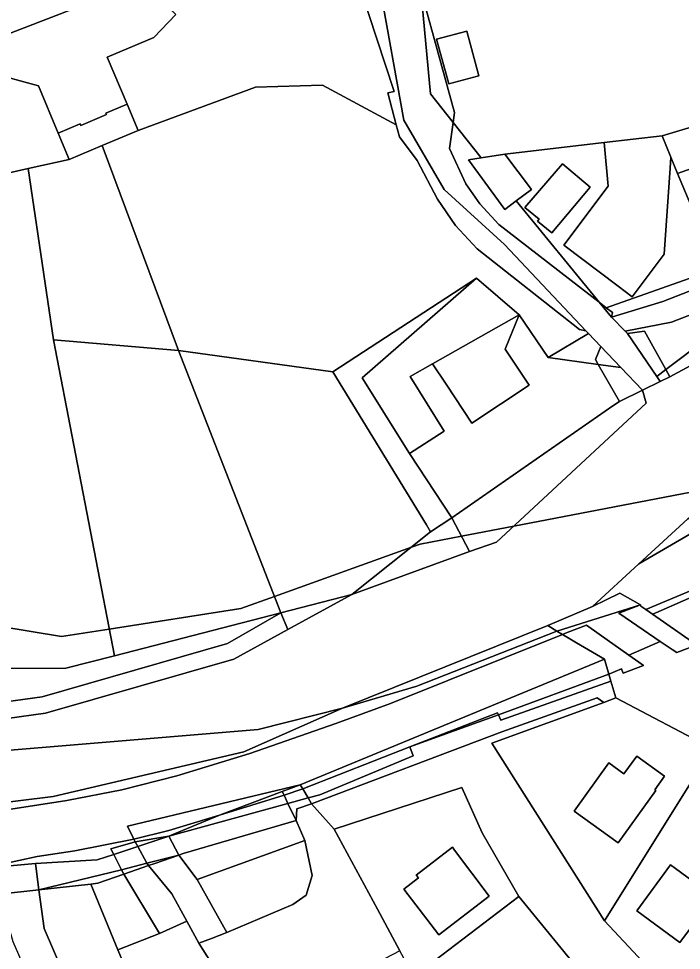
# Model space of a CAD drawing. Extents: x -477304 to -465429, y -1159113 to -1149210.
# Drawn here: x -475284.1 to -475165.9, y -1154288 to -1154121.8 of the extents above; entities that cross this region are included whole.
import ezdxf

# ---------------------------------------------------------------- set-up
doc = ezdxf.new("R2010")
doc.units = 0
for name, color, linetype in [('BPEJ_s', 7, 'Continuous'), ('orna_s', 7, 'Continuous'), ('ostatni_s', 7, 'Continuous'), ('trav_porost_s', 7, 'Continuous'), ('voda_s', 7, 'Continuous'), ('zahrada_s', 7, 'Continuous')]:
    doc.layers.add(name, color=color, linetype=linetype)

msp = doc.modelspace()

# ---------------------------------------------------------------- linework, layer by layer
at = {"layer": 'BPEJ_s'}
for points in [[(-475322, -1154224.5), (-475276.5, -1154232), (-475267.99, -1154230.67), (-475244.5, -1154227), (-475238.52, -1154224.85), (-475214.09, -1154216.07), (-475212.5, -1154215.5), (-475205.16, -1154214.1), (-475195.8, -1154212.31), (-475168.85, -1154207.15), (-475154.04, -1154204.31), (-475145.55, -1154202.69), (-475144.55, -1154202.5), (-475131.5, -1154200), (-475114.83, -1154200.86), (-475102.5, -1154201.5), (-475092.53, -1154199.71), (-475057.31, -1154193.37), (-475051.74, -1154192.37), (-475048.96, -1154191.87), (-475045.88, -1154191.31)], [(-475154.04, -1154204.31), (-475168.85, -1154207.15), (-475195.8, -1154212.31), (-475205.16, -1154214.1), (-475212.5, -1154215.5), (-475214.09, -1154216.07), (-475238.52, -1154224.85), (-475244.5, -1154227), (-475267.99, -1154230.67), (-475276.5, -1154232), (-475322, -1154224.5)]]:
    msp.add_lwpolyline(points, dxfattribs=at)
at = {"layer": 'orna_s'}
for points in [[(-475165.11, -1154298.21), (-475179.67, -1154282.69), (-475160.41, -1154251.98), (-475143.44, -1154264.49)], [(-475287.6, -1154277.98), (-475289.02, -1154273.19), (-475281.16, -1154272.47), (-475280.52, -1154277.19)], [(-475265.81, -1154273.61), (-475265.35, -1154274.38), (-475270.01, -1154276.01), (-475271.29, -1154276.15), (-475280.52, -1154277.19)], [(-475167.86, -1154272.73), (-475173.87, -1154280.91), (-475166.18, -1154286.56), (-475163.43, -1154282.81), (-475161.81, -1154284), (-475158.97, -1154280.13), (-475160.66, -1154278.89), (-475160.24, -1154278.33)], [(-475265.35, -1154274.38), (-475259.01, -1154284.98), (-475266.42, -1154287.87), (-475271.29, -1154276.15), (-475270.01, -1154276.01)], [(-475252.09, -1154353), (-475259.13, -1154346.68), (-475259.6, -1154345.03), (-475285.1, -1154286.46), (-475287.6, -1154277.98), (-475280.52, -1154277.19), (-475279.59, -1154284.08), (-475254.15, -1154343.09), (-475248.67, -1154348.01), (-475238.68, -1154353.47), (-475228.78, -1154358.88), (-475235.45, -1154362.04)], [(-475238.68, -1154353.47), (-475248.67, -1154348.01), (-475254.15, -1154343.09), (-475279.59, -1154284.08), (-475280.52, -1154277.19), (-475271.29, -1154276.15), (-475266.42, -1154287.87), (-475247.26, -1154333.18), (-475240.76, -1154349.72)]]:
    msp.add_lwpolyline(points, close=True, dxfattribs=at)
at = {"layer": 'ostatni_s'}
for points in [[(-475292.33, -1154126.96), (-475294.93, -1154128.89), (-475291.49, -1154133.53), (-475288.93, -1154131.54), (-475280.6, -1154133.78), (-475277.07, -1154142.19), (-475275.1, -1154146.89), (-475282.46, -1154148.53), (-475314.23, -1154155.76), (-475323.15, -1154136.62), (-475293.92, -1154123.61), (-475273.91, -1154112.63), (-475262.28, -1154101.62), (-475266.39, -1154108.37), (-475267.78, -1154109.82), (-475271.73, -1154113.93), (-475274.08, -1154119.9)], [(-475263.81, -1154113.62), (-475256.09, -1154121.04), (-475260.04, -1154125.15), (-475268.34, -1154128.63), (-475264.81, -1154137.04), (-475268.58, -1154138.62), (-475268.46, -1154138.9), (-475273.03, -1154140.82), (-475273.15, -1154140.54), (-475277.07, -1154142.19), (-475280.6, -1154133.78), (-475288.93, -1154131.54), (-475292.33, -1154126.96), (-475274.08, -1154119.9), (-475271.73, -1154113.93), (-475267.78, -1154109.82), (-475266.39, -1154108.37), (-475263.08, -1154111.56)], [(-475204.22, -1154124), (-475202.06, -1154131.96), (-475207.43, -1154133.42), (-475209.59, -1154125.46)], [(-475213.07, -1154147.07), (-475209.43, -1154154), (-475206.2, -1154158.71), (-475202.33, -1154162.87), (-475184.07, -1154177.25), (-475182.97, -1154177.45), (-475182.5, -1154177.92), (-475189.7, -1154182.23), (-475194.88, -1154174.6), (-475202.48, -1154168.06), (-475228.07, -1154184.79), (-475255.61, -1154181), (-475269.22, -1154144.42), (-475262.84, -1154141.74), (-475241.87, -1154134.01), (-475229.95, -1154133.66), (-475216.78, -1154140.72), (-475216.22, -1154142.87)], [(-475167.81, -1154146.51), (-475169.37, -1154142.7), (-475149.75, -1154136.79), (-475147.45, -1154142.58), (-475152.3, -1154144.3), (-475166.64, -1154149.38)], [(-475169.37, -1154142.7), (-475167.81, -1154146.51), (-475167.94, -1154148.48), (-475168.97, -1154163.81), (-475174.7, -1154171.39), (-475177.2, -1154169.5), (-475186.89, -1154162.17), (-475178.96, -1154151.69), (-475179.7, -1154143.9)], [(-475275.1, -1154146.89), (-475269.22, -1154144.42), (-475255.61, -1154181), (-475277.94, -1154179.1), (-475282.46, -1154148.53)], [(-475195.38, -1154154.3), (-475197.39, -1154155.8), (-475203.91, -1154146.99), (-475201.64, -1154146.63), (-475197.41, -1154145.96), (-475192.68, -1154152.27)], [(-475191.32, -1154157.56), (-475193.83, -1154155.48), (-475187.13, -1154147.71), (-475182.18, -1154151.87), (-475189.03, -1154160.02), (-475191.61, -1154157.9)], [(-475267.07, -1154235.42), (-475275.71, -1154237.64), (-475298.8, -1154237.69), (-475346.87, -1154217.23), (-475366.47, -1154173.48), (-475336.47, -1154164.38), (-475314.23, -1154155.76), (-475282.46, -1154148.53), (-475277.94, -1154179.1)], [(-475158.74, -1154168.16), (-475169.26, -1154172.22), (-475178.41, -1154175.01), (-475178.22, -1154174.19), (-475179.32, -1154173.34), (-475159.49, -1154166.38)], [(-475175.96, -1154177.51), (-475178.41, -1154175.01), (-475169.26, -1154172.22), (-475158.74, -1154168.16), (-475156.81, -1154171.69), (-475167.67, -1154175.9)], [(-475154.56, -1154175.81), (-475161.53, -1154178.96), (-475168.72, -1154184.38), (-475172.48, -1154177.55), (-475175.56, -1154177.93), (-475175.96, -1154177.51), (-475167.67, -1154175.9), (-475156.81, -1154171.69)], [(-475197.33, -1154180.77), (-475193.09, -1154187.18), (-475203.3, -1154193.95), (-475207.91, -1154186.99), (-475210.33, -1154183.34), (-475194.88, -1154174.6)], [(-475154.56, -1154175.81), (-475153.47, -1154177.82), (-475168, -1154185.68), (-475168.72, -1154184.38), (-475161.53, -1154178.96)], [(-475267.07, -1154235.42), (-475277.94, -1154179.1), (-475255.61, -1154181), (-475237.37, -1154227.79)], [(-475181.26, -1154182.6), (-475180.76, -1154183.45), (-475189.7, -1154182.23), (-475182.5, -1154177.92), (-475180.3, -1154180.24)], [(-475228.07, -1154184.79), (-475211.38, -1154212.09), (-475210.65, -1154213.34), (-475224.71, -1154224.5), (-475237.37, -1154227.79), (-475255.61, -1154181)], [(-475163.6, -1154232.82), (-475163.38, -1154233.38), (-475164.01, -1154232.94), (-475171.1, -1154227.99), (-475170.51, -1154227.77), (-475154.89, -1154220.92), (-475149.39, -1154218.51), (-475133.38, -1154210.42), (-475123.05, -1154205.3), (-475100.86, -1154193.32), (-475091.93, -1154195.8), (-475089.9, -1154196.91), (-475088.89, -1154196.76), (-475095.97, -1154202.49), (-475116.52, -1154213.28), (-475129.7, -1154217.35), (-475138.46, -1154221.3), (-475147.18, -1154224.35), (-475146.93, -1154225.15), (-475156.07, -1154229.33), (-475158.42, -1154230.64)], [(-475275.71, -1154237.64), (-475267.07, -1154235.42), (-475237.37, -1154227.79), (-475246.89, -1154233.22), (-475279.97, -1154242.76), (-475306.82, -1154246.42), (-475321.93, -1154243.73), (-475339.07, -1154236.78), (-475346.87, -1154217.23), (-475298.8, -1154237.69)], [(-475171.1, -1154227.99), (-475172.28, -1154227.17), (-475158.66, -1154221.47), (-475152.55, -1154218.91), (-475154.89, -1154220.92), (-475170.51, -1154227.77)], [(-475236.15, -1154230.76), (-475237.37, -1154227.79), (-475224.71, -1154224.5)], [(-475163.38, -1154233.38), (-475163.31, -1154233.56), (-475166.72, -1154234.87), (-475167.56, -1154234.3), (-475169.69, -1154232.86), (-475174.81, -1154229.39), (-475177.11, -1154227.83), (-475173.24, -1154226.37), (-475173.13, -1154226.57), (-475172.28, -1154227.17), (-475171.1, -1154227.99), (-475164.01, -1154232.94)], [(-475279.97, -1154242.76), (-475246.89, -1154233.22), (-475237.37, -1154227.79), (-475236.15, -1154230.76), (-475245.75, -1154236.01), (-475279.34, -1154245.69), (-475306.78, -1154249.46), (-475322.7, -1154246.66), (-475337.52, -1154240.68), (-475339.07, -1154236.78), (-475321.93, -1154243.73), (-475306.82, -1154246.42)], [(-475189.77, -1154230.05), (-475188.12, -1154231.06), (-475213.12, -1154240.88), (-475226.36, -1154244.78)], [(-475186.3, -1154231.3), (-475182.86, -1154230), (-475180.62, -1154231.58), (-475175.29, -1154235.33), (-475173.52, -1154236.57), (-475172.69, -1154237.16), (-475176.32, -1154238.55), (-475176.38, -1154238.42), (-475176.6, -1154237.75), (-475178.87, -1154238.7), (-475179.66, -1154236.03), (-475184.65, -1154233.1), (-475185.84, -1154232.41), (-475187.16, -1154231.65)], [(-475178.87, -1154238.7), (-475198.54, -1154245.96), (-475198.7, -1154245.6), (-475214.38, -1154251.65), (-475233.46, -1154259.17), (-475233.9, -1154258.42), (-475179.66, -1154236.03)], [(-475198.11, -1154246.89), (-475198.54, -1154245.96), (-475178.87, -1154238.7), (-475178.49, -1154239.98)], [(-475230.39, -1154260.21), (-475213.78, -1154253.25), (-475214.38, -1154251.65), (-475198.54, -1154245.96), (-475198.11, -1154246.89), (-475178.49, -1154239.98), (-475177.62, -1154242.93), (-475179.78, -1154243.74), (-475180.96, -1154242.94), (-475197.97, -1154249.01), (-475231.91, -1154261.81), (-475232.51, -1154260.79)], [(-475160.41, -1154251.98), (-475179.67, -1154282.69), (-475199.76, -1154251.03), (-475179.78, -1154243.74), (-475177.62, -1154242.93)], [(-475214.38, -1154251.65), (-475198.7, -1154245.6), (-475198.54, -1154245.96)], [(-475233.46, -1154259.17), (-475214.38, -1154251.65), (-475213.78, -1154253.25), (-475230.39, -1154260.21), (-475232.51, -1154260.79)], [(-475178.88, -1154254.54), (-475176.17, -1154256.5), (-475173.9, -1154253.36), (-475168.96, -1154256.93), (-475170.68, -1154259.32), (-475170.48, -1154259.46), (-475171.56, -1154260.96), (-475177.21, -1154268.79), (-475185.07, -1154263.12)], [(-475176.17, -1154256.5), (-475178.88, -1154254.54), (-475185.07, -1154263.12), (-475177.21, -1154268.79), (-475171.56, -1154260.96), (-475170.48, -1154259.46), (-475170.68, -1154259.32), (-475168.96, -1154256.93), (-475173.9, -1154253.36)], [(-475257.35, -1154266.59), (-475263.59, -1154268.12), (-475264.75, -1154265.82), (-475233.9, -1154258.42), (-475237.11, -1154259.64), (-475248.31, -1154263.88)], [(-475233.46, -1154259.17), (-475236.79, -1154260.32), (-475237.11, -1154259.64), (-475233.9, -1154258.42)], [(-475236.79, -1154260.32), (-475233.46, -1154259.17), (-475232.51, -1154260.79), (-475236.1, -1154261.77)], [(-475205.11, -1154258.91), (-475201.45, -1154267.04), (-475194.95, -1154278.35), (-475213.67, -1154292.61), (-475216.12, -1154288.08), (-475220.13, -1154280.64), (-475227.84, -1154266.36)], [(-475236.79, -1154260.32), (-475236.1, -1154261.77), (-475257.36, -1154267.59), (-475248.31, -1154263.88)], [(-475248.31, -1154263.88), (-475237.11, -1154259.64), (-475236.79, -1154260.32)], [(-475231.91, -1154261.81), (-475234.53, -1154262.76), (-475234.63, -1154264.83), (-475236.1, -1154261.77), (-475232.51, -1154260.79)], [(-475255.58, -1154270.98), (-475257.36, -1154267.59), (-475236.1, -1154261.77), (-475234.63, -1154264.83), (-475254.82, -1154270.71)], [(-475216.12, -1154288.08), (-475242.42, -1154301.79), (-475246.98, -1154294.58), (-475251.97, -1154286.69), (-475249.74, -1154285.84), (-475247, -1154284.8), (-475235.26, -1154279.81), (-475232.87, -1154278.14), (-475231.77, -1154274.6), (-475233.07, -1154268.39), (-475234.63, -1154264.83), (-475234.53, -1154262.76), (-475231.91, -1154261.81), (-475227.84, -1154266.36), (-475220.13, -1154280.64)], [(-475248.31, -1154263.88), (-475257.36, -1154267.59), (-475263.36, -1154268.59), (-475263.59, -1154268.12), (-475257.35, -1154266.59)], [(-475254.82, -1154270.71), (-475234.63, -1154264.83), (-475233.07, -1154268.39), (-475252.29, -1154275.31), (-475255.58, -1154270.98)], [(-475263.36, -1154268.59), (-475257.36, -1154267.59), (-475262.89, -1154269.44)], [(-475255.58, -1154270.98), (-475261.25, -1154272.41), (-475262.89, -1154269.44), (-475257.36, -1154267.59)], [(-475270.13, -1154271.85), (-475281.16, -1154272.47), (-475289.02, -1154273.19), (-475290.71, -1154273.35), (-475280.84, -1154271.24), (-475274.1, -1154270.25), (-475263.59, -1154268.12), (-475263.36, -1154268.59), (-475267.7, -1154269.84), (-475267.18, -1154270.87)], [(-475263.36, -1154268.59), (-475262.89, -1154269.44), (-475267.18, -1154270.87), (-475267.7, -1154269.84)], [(-475232.87, -1154278.14), (-475235.26, -1154279.81), (-475247, -1154284.8), (-475252.29, -1154275.31), (-475233.07, -1154268.39), (-475231.77, -1154274.6)], [(-475280.52, -1154277.19), (-475281.16, -1154272.47), (-475270.13, -1154271.85), (-475267.18, -1154270.87), (-475265.81, -1154273.61)], [(-475261.25, -1154272.41), (-475265.81, -1154273.61), (-475267.18, -1154270.87), (-475262.89, -1154269.44)], [(-475261.25, -1154272.41), (-475255.58, -1154270.98), (-475259.86, -1154272.47), (-475260.96, -1154272.85)], [(-475255.58, -1154270.98), (-475252.29, -1154275.31), (-475247, -1154284.8), (-475249.74, -1154285.84), (-475251.97, -1154286.69), (-475254.11, -1154282.79), (-475256.81, -1154277.87), (-475260.96, -1154272.85), (-475259.86, -1154272.47)], [(-475206.38, -1154270.09), (-475206.77, -1154269.58), (-475213.23, -1154274.54), (-475212.83, -1154275.06), (-475215.44, -1154277.06), (-475209.2, -1154285.2), (-475200.23, -1154278.33)], [(-475209.2, -1154285.2), (-475215.44, -1154277.06), (-475212.83, -1154275.06), (-475213.23, -1154274.54), (-475206.77, -1154269.58), (-475206.38, -1154270.09), (-475200.23, -1154278.33)], [(-475265.81, -1154273.61), (-475261.25, -1154272.41), (-475260.96, -1154272.85), (-475265.35, -1154274.38)], [(-475254.11, -1154282.79), (-475259.01, -1154284.98), (-475265.35, -1154274.38), (-475260.96, -1154272.85), (-475256.81, -1154277.87)], [(-475163.43, -1154282.81), (-475166.18, -1154286.56), (-475173.87, -1154280.91), (-475167.86, -1154272.73), (-475160.24, -1154278.33), (-475160.66, -1154278.89), (-475158.97, -1154280.13), (-475161.81, -1154284)], [(-475194.95, -1154278.35), (-475178.63, -1154298.27), (-475202.85, -1154311.58), (-475210.89, -1154297.76), (-475213.67, -1154292.61)]]:
    msp.add_lwpolyline(points, close=True, dxfattribs=at)
for points in [[(-475296.27, -1154262.77), (-475278.01, -1154260.55), (-475243.99, -1154252.58), (-475226.36, -1154244.78), (-475213.12, -1154240.88), (-475188.12, -1154231.06), (-475187.16, -1154231.65), (-475217.81, -1154243.97), (-475227.57, -1154247.52), (-475242.92, -1154252.86), (-475255.93, -1154256.83), (-475265.76, -1154259.33), (-475275.55, -1154261.27), (-475285.51, -1154262.81)], [(-475285.51, -1154262.81), (-475275.55, -1154261.27), (-475265.76, -1154259.33), (-475255.93, -1154256.83), (-475242.92, -1154252.86), (-475227.57, -1154247.52), (-475217.81, -1154243.97), (-475187.16, -1154231.65), (-475185.84, -1154232.41), (-475184.65, -1154233.1), (-475179.66, -1154236.03), (-475233.9, -1154258.42), (-475264.75, -1154265.82), (-475263.59, -1154268.12), (-475274.1, -1154270.25), (-475280.84, -1154271.24), (-475290.71, -1154273.35)], [(-475149.69, -1154320.47), (-475166.46, -1154308.58), (-475178.63, -1154298.27), (-475194.95, -1154278.35), (-475201.45, -1154267.04), (-475205.11, -1154258.91), (-475227.84, -1154266.36), (-475231.91, -1154261.81), (-475197.97, -1154249.01), (-475180.96, -1154242.94), (-475179.78, -1154243.74), (-475199.76, -1154251.03), (-475179.67, -1154282.69), (-475165.11, -1154298.21)]]:
    msp.add_lwpolyline(points, dxfattribs=at)
at = {"layer": 'trav_porost_s'}
msp.add_lwpolyline([(-475092.09, -1154119.38), (-475129.96, -1154130.82), (-475149.75, -1154136.79), (-475169.37, -1154142.7), (-475179.7, -1154143.9), (-475197.41, -1154145.96), (-475201.64, -1154146.63), (-475206.64, -1154140.29), (-475206.39, -1154138.55), (-475212.39, -1154116.62)], dxfattribs=at)
for points in [[(-475207.43, -1154133.42), (-475202.06, -1154131.96), (-475204.22, -1154124), (-475209.59, -1154125.46)], [(-475222.84, -1154185.83), (-475214.4, -1154199.37), (-475206.87, -1154210.82), (-475210.65, -1154213.34), (-475211.38, -1154212.09), (-475228.07, -1154184.79), (-475202.48, -1154168.06)], [(-475210.33, -1154183.34), (-475214.33, -1154185.61), (-475208.26, -1154195.36), (-475214.4, -1154199.37), (-475222.84, -1154185.83), (-475202.48, -1154168.06), (-475194.88, -1154174.6)]]:
    msp.add_lwpolyline(points, close=True, dxfattribs=at)
at = {"layer": 'voda_s'}
for points in [[(-474926.71, -1154023.45), (-474962.52, -1154052.34), (-474982.47, -1154073.04), (-475008.19, -1154096.78), (-475023.31, -1154111.7), (-475056.07, -1154138.22), (-475059.15, -1154138.86), (-475062.58, -1154141.84), (-475068.91, -1154147.34), (-475072, -1154149.89), (-475076.82, -1154155.2), (-475078.92, -1154154.98), (-475100.52, -1154169.56), (-475122.67, -1154184.71), (-475164.77, -1154211.02), (-475173.51, -1154219.06), (-475181.77, -1154226.65), (-475189.77, -1154230.05), (-475226.36, -1154244.78), (-475241.43, -1154248.6), (-475292.16, -1154252.83)], [(-475212.39, -1154116.62), (-475210.67, -1154135.18), (-475206.64, -1154140.29), (-475207.31, -1154144.95), (-475204.4, -1154151.28), (-475201.87, -1154154.83), (-475198.48, -1154158.48), (-475180.58, -1154172.36), (-475178.41, -1154175.01), (-475175.96, -1154177.51), (-475175.56, -1154177.93), (-475170.32, -1154185.61), (-475169.7, -1154186.51), (-475172.88, -1154188.07), (-475176.74, -1154184), (-475180.3, -1154180.24), (-475182.5, -1154177.92), (-475182.97, -1154177.45), (-475197.49, -1154162.1), (-475208.24, -1154152.26), (-475215.46, -1154139.9), (-475219.68, -1154116.43)], [(-475306.78, -1154249.46), (-475279.34, -1154245.69), (-475245.75, -1154236.01), (-475236.15, -1154230.76), (-475224.71, -1154224.5), (-475203.74, -1154216.83), (-475198.89, -1154215.17), (-475172.18, -1154190.37), (-475172.88, -1154188.07), (-475169.7, -1154186.51), (-475168, -1154185.68), (-475153.47, -1154177.82)]]:
    msp.add_lwpolyline(points, dxfattribs=at)
for points in [[(-475233.37, -1154069.37), (-475230.56, -1154088.48), (-475219.68, -1154116.43), (-475215.46, -1154139.9), (-475208.24, -1154152.26), (-475197.49, -1154162.1), (-475182.97, -1154177.45), (-475184.07, -1154177.25), (-475202.33, -1154162.87), (-475206.2, -1154158.71), (-475209.43, -1154154), (-475213.07, -1154147.07), (-475216.22, -1154142.87), (-475216.78, -1154140.72), (-475218.26, -1154135.03), (-475217.14, -1154134.81), (-475232.45, -1154088.3), (-475235.27, -1154073.54), (-475236.03, -1154070.88)], [(-475212.39, -1154116.62), (-475206.39, -1154138.55), (-475206.64, -1154140.29), (-475210.67, -1154135.18)], [(-475197.39, -1154155.8), (-475195.38, -1154154.3), (-475180.58, -1154172.36), (-475198.48, -1154158.48), (-475201.87, -1154154.83), (-475204.4, -1154151.28), (-475207.31, -1154144.95), (-475206.64, -1154140.29), (-475201.64, -1154146.63), (-475203.91, -1154146.99)], [(-475180.58, -1154172.36), (-475179.32, -1154173.34), (-475178.22, -1154174.19), (-475178.41, -1154175.01)], [(-475168.72, -1154184.38), (-475170.32, -1154185.61), (-475175.56, -1154177.93), (-475172.48, -1154177.55)], [(-475176.74, -1154184), (-475180.76, -1154183.45), (-475181.26, -1154182.6), (-475180.3, -1154180.24)], [(-475176.98, -1154190.07), (-475180.76, -1154183.45), (-475176.74, -1154184), (-475172.88, -1154188.07)], [(-475170.32, -1154185.61), (-475168.72, -1154184.38), (-475168, -1154185.68), (-475169.7, -1154186.51)], [(-475206.87, -1154210.82), (-475178.13, -1154190.85), (-475176.98, -1154190.07), (-475172.88, -1154188.07), (-475172.18, -1154190.37), (-475198.89, -1154215.17), (-475203.74, -1154216.83)], [(-475206.87, -1154210.82), (-475203.74, -1154216.83), (-475224.71, -1154224.5), (-475210.65, -1154213.34)], [(-475349.41, -1154259.78), (-475386.96, -1154222.62), (-475354.37, -1154241.42), (-475324.48, -1154251.33), (-475292.16, -1154252.83), (-475241.43, -1154248.6), (-475226.36, -1154244.78), (-475243.99, -1154252.58), (-475278.01, -1154260.55), (-475296.27, -1154262.77), (-475324.89, -1154263.81), (-475346.87, -1154262.08), (-475347.17, -1154262.92)], [(-475188.12, -1154231.06), (-475189.77, -1154230.05), (-475181.77, -1154226.65), (-475176.9, -1154224.25), (-475173.24, -1154226.37)], [(-475187.16, -1154231.65), (-475188.12, -1154231.06), (-475173.24, -1154226.37), (-475177.11, -1154227.83), (-475174.81, -1154229.39), (-475169.69, -1154232.86), (-475175.29, -1154235.33), (-475180.62, -1154231.58), (-475182.86, -1154230), (-475186.3, -1154231.3)], [(-475176.32, -1154238.55), (-475172.69, -1154237.16), (-475173.52, -1154236.57), (-475175.29, -1154235.33), (-475169.69, -1154232.86), (-475167.56, -1154234.3), (-475166.72, -1154234.87), (-475163.31, -1154233.56), (-475163.38, -1154233.38), (-475160.93, -1154235.11), (-475159.81, -1154235.9), (-475139.58, -1154250.65), (-475130.76, -1154271.19), (-475160.41, -1154251.98), (-475177.62, -1154242.93), (-475178.49, -1154239.98), (-475178.87, -1154238.7), (-475176.6, -1154237.75), (-475176.38, -1154238.42)]]:
    msp.add_lwpolyline(points, close=True, dxfattribs=at)
at = {"layer": 'zahrada_s'}
for points in [[(-475229.95, -1154133.66), (-475241.87, -1154134.01), (-475262.84, -1154141.74), (-475264.81, -1154137.04), (-475268.34, -1154128.63), (-475260.04, -1154125.15), (-475256.09, -1154121.04), (-475263.81, -1154113.62), (-475263.08, -1154111.56), (-475266.39, -1154108.37), (-475262.28, -1154101.62), (-475237.48, -1154072.85), (-475239.39, -1154066.92), (-475234.9, -1154063.53), (-475233.37, -1154069.37), (-475236.03, -1154070.88), (-475235.27, -1154073.54), (-475232.45, -1154088.3), (-475217.14, -1154134.81), (-475218.26, -1154135.03), (-475216.78, -1154140.72)], [(-475268.58, -1154138.62), (-475264.81, -1154137.04), (-475262.84, -1154141.74), (-475269.22, -1154144.42), (-475275.1, -1154146.89), (-475277.07, -1154142.19), (-475273.15, -1154140.54), (-475273.03, -1154140.82), (-475268.46, -1154138.9)], [(-475166.64, -1154149.38), (-475159.49, -1154166.38), (-475179.32, -1154173.34), (-475180.58, -1154172.36), (-475195.38, -1154154.3), (-475192.68, -1154152.27), (-475197.41, -1154145.96), (-475179.7, -1154143.9), (-475178.96, -1154151.69), (-475186.89, -1154162.17), (-475177.2, -1154169.5), (-475174.7, -1154171.39), (-475168.97, -1154163.81), (-475167.94, -1154148.48), (-475167.81, -1154146.51)], [(-475149.77, -1154150.62), (-475154.03, -1154152.32), (-475153.33, -1154154.07), (-475155.48, -1154154.93), (-475151.34, -1154165.28), (-475158.74, -1154168.16), (-475159.49, -1154166.38), (-475166.64, -1154149.38), (-475152.3, -1154144.3)], [(-475191.32, -1154157.56), (-475191.61, -1154157.9), (-475189.03, -1154160.02), (-475182.18, -1154151.87), (-475187.13, -1154147.71), (-475193.83, -1154155.48)], [(-475095.58, -1154171.68), (-475097.37, -1154172.93), (-475100.61, -1154175.18), (-475108.12, -1154179.75), (-475117.68, -1154182.98), (-475129.6, -1154189.89), (-475131.46, -1154192.57), (-475140.06, -1154197), (-475139.11, -1154198.92), (-475162.55, -1154212.64), (-475173.51, -1154219.06), (-475164.77, -1154211.02), (-475122.67, -1154184.71), (-475100.52, -1154169.56), (-475078.92, -1154154.98), (-475076.82, -1154155.2), (-475078.4, -1154156.94), (-475092.06, -1154169.23), (-475093.81, -1154170.45), (-475094.74, -1154169.09), (-475096.35, -1154170.19), (-475096.51, -1154170.29)], [(-475207.91, -1154186.99), (-475203.3, -1154193.95), (-475193.09, -1154187.18), (-475197.33, -1154180.77), (-475194.88, -1154174.6), (-475189.7, -1154182.23), (-475180.76, -1154183.45), (-475176.98, -1154190.07), (-475178.13, -1154190.85), (-475206.87, -1154210.82), (-475214.4, -1154199.37), (-475208.26, -1154195.36), (-475214.33, -1154185.61), (-475210.33, -1154183.34)], [(-475172.28, -1154227.17), (-475173.13, -1154226.57), (-475173.24, -1154226.37), (-475176.9, -1154224.25), (-475181.77, -1154226.65), (-475173.51, -1154219.06), (-475162.55, -1154212.64), (-475158.66, -1154221.47)], [(-475229.67, -1154324.94), (-475247.26, -1154333.18), (-475266.42, -1154287.87), (-475259.01, -1154284.98), (-475254.11, -1154282.79), (-475251.97, -1154286.69), (-475246.98, -1154294.58), (-475242.42, -1154301.79), (-475236.54, -1154311.08)]]:
    msp.add_lwpolyline(points, close=True, dxfattribs=at)

doc.saveas('drawing.dxf')
